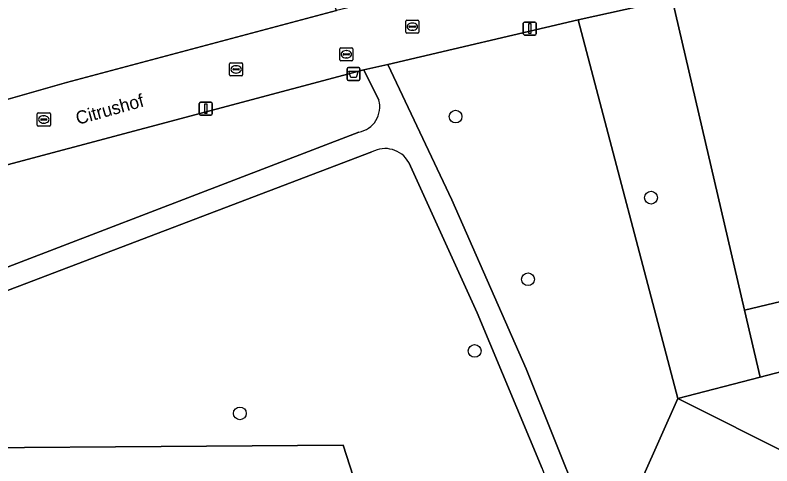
# Model space of a CAD drawing. Extents: x 162026 to 163502, y 387295 to 388169.
# Drawn here: x 163052.4 to 163110.5, y 387430.9 to 387465.5 of the extents above; entities that cross this region are included whole.
import ezdxf

# ---------------------------------------------------------------- set-up
doc = ezdxf.new("R2010")
doc.units = 0
for name, color, linetype in [('IMGEO_Afvalbak', 7, 'Continuous'), ('IMGEO_Boom', 7, 'Continuous'), ('IMGEO_Erf', 7, 'Continuous'), ('IMGEO_Grasland_overig', 7, 'Continuous'), ('IMGEO_Groenvoorziening', 7, 'Continuous'), ('IMGEO_Kolk', 7, 'Continuous'), ('IMGEO_Lichtmast', 7, 'Continuous'), ('IMGEO_Loofbos', 7, 'Continuous'), ('IMGEO_Openbare_ruimte_label', 7, 'Continuous'), ('IMGEO_Rijbaan_lokaal_open', 7, 'Continuous'), ('IMGEO_Rioolput', 7, 'Continuous'), ('IMGEO_Voetpad_halfverhard', 7, 'Continuous')]:
    doc.layers.add(name, color=color, linetype=linetype)

msp = doc.modelspace()

# ---------------------------------------------------------------- linework, layer by layer
at = {"layer": 'IMGEO_Afvalbak'}
for p, q in [((163077.902, 387460.536), (163077.902, 387461.336)), ((163077.902, 387461.336), (163077.902, 387460.536)), ((163078.002, 387461.436), (163078.792, 387461.436)), ((163078.792, 387461.436), (163078.002, 387461.436)), ((163078.892, 387461.336), (163078.892, 387460.536)), ((163078.892, 387460.536), (163078.892, 387461.336)), ((163078.792, 387460.436), (163078.002, 387460.436)), ((163078.002, 387460.436), (163078.792, 387460.436))]:
    msp.add_line(p, q, dxfattribs=at)
msp.add_lwpolyline([(163078.045, 387461.15), (163078.749, 387461.15), (163078.6, 387460.68), (163078.194, 387460.68), (163078.045, 387461.15)], dxfattribs=at)
for centre, start, end in [((163078.002, 387461.336), 90, 180), ((163078.002, 387461.336), 90, 180), ((163078.792, 387461.336), 0, 90), ((163078.792, 387461.336), 360, 90), ((163078.002, 387460.536), 180, 270), ((163078.002, 387460.536), 180, 270), ((163078.792, 387460.536), 270, 0), ((163078.792, 387460.536), 270, 0)]:
    msp.add_arc(centre, 0.1, start, end, dxfattribs=at)
at = {"layer": 'IMGEO_Boom'}
for centre in [(163086.228, 387457.669), (163101.234, 387451.447), (163091.792, 387445.189), (163087.695, 387439.693), (163069.67, 387434.9)]:
    msp.add_circle(centre, 0.489, dxfattribs=at)
at = {"layer": 'IMGEO_Erf'}
msp.add_lwpolyline([(163139.276, 387457.31), (163167.164, 387464.015), (163161.396, 387487.885), (163159.735, 387487.468), (163131.982, 387480.912), (163133.512, 387474.009), (163102.867, 387466.713), (163108.404, 387442.828), (163136.278, 387449.464), (163134.99, 387454.924), (163134.904, 387454.903), (163133.629, 387460.241), (163138.306, 387461.37)], close=True, dxfattribs=at)
at = {"layer": 'IMGEO_Grasland_overig'}
msp.add_lwpolyline([(163159.209, 387626.077), (163171.638, 387586.945), (163172.766, 387583.395), (163173.937, 387559.572), (163174.177, 387554.684), (163148.678, 387544.984), (163148.036, 387518.538), (163160.112, 387511.678), (163161.825, 387504.85), (163172.619, 387461.127), (163168.933, 387456.694), (163159.884, 387446.894), (163150.889, 387443.322), (163148.11, 387434.326), (163132.897, 387434.326), (163112.224, 387431.558), (163103.302, 387436.043), (163099.222, 387426.903)], dxfattribs=at)
at = {"layer": 'IMGEO_Groenvoorziening'}
for points in [[(163042.552, 387456.341), (163056.358, 387460.28), (163077.096, 387465.799), (163071.842, 387478.768), (163070.669, 387482.092), (163068.301, 387489.754), (163065.933, 387500), (163064.894, 387505.774), (163064.057, 387511.581), (163062.66, 387524.277), (163060.228, 387556.181), (163029.112, 387554.666)], [(163080.336, 387458.937), (163079.193, 387461.251), (163051.021, 387453.764), (163038.346, 387449.971), (163014.567, 387439.838)], [(163011.245, 387432.097), (163026.893, 387437.151), (163042.931, 387442.705), (163078.809, 387456.471)], [(163079.814, 387454.958), (163040.659, 387440.079), (163011.638, 387430.146)], [(163092.878, 387430.672), (163087.897, 387442.606), (163082.631, 387454.158)], [(163012.68, 387425.722), (163031.105, 387431.697), (163035.64, 387432.152), (163077.591, 387432.468), (163079.631, 387426.201)], [(163077.591, 387432.468), (163035.64, 387432.152), (163031.105, 387431.697), (163012.68, 387425.722), (163018.613, 387400.539)], [(163024.59, 387397.129), (163026.4, 387397.559), (163022.99, 387412.171), (163021.504, 387418.54), (163021.028, 387418.427), (163020.308, 387421.448), (163020.798, 387421.565), (163020.694, 387422.01), (163022.411, 387422.427), (163039.463, 387426.568), (163044.907, 387427.89), (163046.859, 387419.524), (163047.063, 387418.648), (163070.954, 387424.189), (163079.631, 387426.201), (163077.591, 387432.468)]]:
    msp.add_lwpolyline(points, dxfattribs=at)
for points in [[(163108.404, 387442.828), (163102.867, 387466.713), (163095.64, 387465.102), (163103.302, 387436.043), (163109.608, 387437.689)], [(163134.99, 387454.924), (163136.278, 387449.464), (163108.404, 387442.828), (163109.608, 387437.689), (163139.875, 387445.591), (163160.645, 387453.32), (163168.933, 387456.694), (163167.164, 387464.015), (163139.276, 387457.31), (163139.584, 387456.021)]]:
    msp.add_lwpolyline(points, close=True, dxfattribs=at)
for centre, radius, start, end in [((163078.431, 387458.411), 1.976, 281.02853, 15.43812), ((163080.818, 387453.134), 2.082, 29.45197, 118.83999)]:
    msp.add_arc(centre, radius, start, end, dxfattribs=at)
at = {"layer": 'IMGEO_Kolk'}
for p, q in [((163082.412, 387464.142), (163082.412, 387464.994)), ((163082.487, 387465.068), (163083.339, 387465.068)), ((163082.9, 387464.848), (163082.925, 387464.848)), ((163083.413, 387464.994), (163083.413, 387464.142)), ((163082.671, 387464.562), (163082.671, 387464.574)), ((163083.109, 387464.525), (163082.711, 387464.525)), ((163082.714, 387464.611), (163083.112, 387464.611)), ((163082.923, 387464.288), (163082.898, 387464.288)), ((163083.155, 387464.574), (163083.155, 387464.562)), ((163083.339, 387464.068), (163082.487, 387464.068)), ((163068.958, 387461.786), (163069.81, 387461.786)), ((163068.883, 387460.86), (163068.883, 387461.712)), ((163069.142, 387461.28), (163069.142, 387461.292)), ((163069.58, 387461.243), (163069.182, 387461.243)), ((163069.185, 387461.329), (163069.583, 387461.329)), ((163069.371, 387461.566), (163069.396, 387461.566)), ((163069.626, 387461.292), (163069.626, 387461.28)), ((163069.884, 387461.712), (163069.884, 387460.86)), ((163069.81, 387460.786), (163068.958, 387460.786)), ((163069.394, 387461.006), (163069.369, 387461.006)), ((163054.121, 387457.02), (163054.121, 387457.872)), ((163054.196, 387457.946), (163055.048, 387457.946)), ((163054.609, 387457.726), (163054.634, 387457.726)), ((163055.122, 387457.872), (163055.122, 387457.02)), ((163054.38, 387457.44), (163054.38, 387457.452)), ((163054.818, 387457.403), (163054.42, 387457.403)), ((163054.423, 387457.489), (163054.821, 387457.489)), ((163054.632, 387457.166), (163054.607, 387457.166)), ((163054.864, 387457.452), (163054.864, 387457.44)), ((163055.048, 387456.946), (163054.196, 387456.946))]:
    msp.add_line(p, q, dxfattribs=at)
for points in [[(163082.412, 387464.142), (163082.412, 387464.994)], [(163082.487, 387465.068), (163083.339, 387465.068)], [(163083.413, 387464.994), (163083.413, 387464.142)], [(163083.339, 387464.068), (163082.487, 387464.068)], [(163068.958, 387461.786), (163069.81, 387461.786)], [(163068.883, 387460.86), (163068.883, 387461.712)], [(163069.884, 387461.712), (163069.884, 387460.86)], [(163069.81, 387460.786), (163068.958, 387460.786)], [(163054.121, 387457.02), (163054.121, 387457.872)], [(163054.196, 387457.946), (163055.048, 387457.946)], [(163055.122, 387457.872), (163055.122, 387457.02)], [(163055.048, 387456.946), (163054.196, 387456.946)]]:
    msp.add_lwpolyline(points, dxfattribs=at)
for centre, radius, start, end in [((163082.489, 387464.992), 0.0765, 91.55205, 178.44795), ((163082.489, 387464.992), 0.0765, 91.55205, 178.44795), ((163083.337, 387464.992), 0.0765, 1.55205, 88.44795), ((163083.337, 387464.992), 0.0765, 1.55205, 88.44795), ((163082.489, 387464.144), 0.0765, 181.55205, 268.44795), ((163082.489, 387464.144), 0.0765, 181.55205, 268.44795), ((163082.711, 387464.571), 0.0403, 85.87752, 175.75265), ((163082.708, 387464.561), 0.0366, 178.93798, 274.71019), ((163083.112, 387464.568), 0.043, 264.86636, 352.45326), ((163083.116, 387464.573), 0.0386, 1.73085, 96.63898), ((163083.337, 387464.144), 0.0765, 271.55205, 358.44795), ((163083.337, 387464.144), 0.0765, 271.55205, 358.44795), ((163068.96, 387461.71), 0.0765, 91.55205, 178.44795), ((163068.96, 387461.71), 0.0765, 91.55205, 178.44795), ((163069.808, 387461.71), 0.0765, 1.55205, 88.44795), ((163069.808, 387461.71), 0.0765, 1.55205, 88.44795), ((163069.182, 387461.289), 0.0403, 85.87752, 175.75265), ((163069.179, 387461.279), 0.0366, 178.93798, 274.71019), ((163069.583, 387461.286), 0.043, 264.86636, 352.45326), ((163069.587, 387461.291), 0.0386, 1.73085, 96.63898), ((163068.96, 387460.862), 0.0765, 181.55205, 268.44795), ((163068.96, 387460.862), 0.0765, 181.55205, 268.44795), ((163069.808, 387460.862), 0.0765, 271.55205, 358.44795), ((163069.808, 387460.862), 0.0765, 271.55205, 358.44795), ((163054.198, 387457.87), 0.0765, 91.55205, 178.44795), ((163054.198, 387457.87), 0.0765, 91.55205, 178.44795), ((163055.046, 387457.87), 0.0765, 1.55205, 88.44795), ((163055.046, 387457.87), 0.0765, 1.55205, 88.44795), ((163054.42, 387457.449), 0.0403, 85.87752, 175.75265), ((163054.417, 387457.439), 0.0366, 178.93798, 274.71019), ((163054.821, 387457.446), 0.043, 264.86636, 352.45326), ((163054.825, 387457.451), 0.0386, 1.73085, 96.63898), ((163054.198, 387457.022), 0.0765, 181.55205, 268.44795), ((163054.198, 387457.022), 0.0765, 181.55205, 268.44795), ((163055.046, 387457.022), 0.0765, 271.55205, 358.44795), ((163055.046, 387457.022), 0.0765, 271.55205, 358.44795)]:
    msp.add_arc(centre, radius, start, end, dxfattribs=at)
for centre, major_axis, ratio, start_param, end_param in [((163082.899, 387464.568), (-0.387, 0.002), 0.722429, 4.712389, 7.853982), ((163082.924, 387464.568), (-0.39, 0.002), 0.717154, 1.570796, 4.712389), ((163069.37, 387461.286), (-0.387, 0.002), 0.722429, 4.712389, 7.853982), ((163069.395, 387461.286), (-0.39, 0.002), 0.717154, 1.570796, 4.712389), ((163054.608, 387457.446), (-0.387, 0.002), 0.722429, 4.712389, 7.853982), ((163054.633, 387457.446), (-0.39, 0.002), 0.717154, 1.570796, 4.712389)]:
    msp.add_ellipse(centre, major_axis=major_axis, ratio=ratio, start_param=start_param, end_param=end_param, dxfattribs=at)
at = {"layer": 'IMGEO_Lichtmast'}
for p, q in [((163091.431, 387464.024), (163091.431, 387464.824)), ((163091.431, 387464.824), (163091.431, 387464.024)), ((163091.531, 387464.924), (163092.321, 387464.924)), ((163092.321, 387464.924), (163091.531, 387464.924)), ((163092.421, 387464.824), (163092.421, 387464.024)), ((163092.421, 387464.024), (163092.421, 387464.824)), ((163092.321, 387463.924), (163091.531, 387463.924)), ((163091.531, 387463.924), (163092.321, 387463.924)), ((163066.557, 387457.878), (163066.557, 387458.678)), ((163066.557, 387458.678), (163066.557, 387457.878)), ((163066.657, 387458.778), (163067.447, 387458.778)), ((163067.447, 387458.778), (163066.657, 387458.778)), ((163067.547, 387458.678), (163067.547, 387457.878)), ((163067.547, 387457.878), (163067.547, 387458.678)), ((163067.447, 387457.778), (163066.657, 387457.778)), ((163066.657, 387457.778), (163067.447, 387457.778))]:
    msp.add_line(p, q, dxfattribs=at)
for points in [[(163091.851, 387464.799), (163092.001, 387464.799), (163092.001, 387464.049), (163091.851, 387464.049), (163091.851, 387464.799)], [(163066.977, 387458.653), (163067.127, 387458.653), (163067.127, 387457.903), (163066.977, 387457.903), (163066.977, 387458.653)]]:
    msp.add_lwpolyline(points, dxfattribs=at)
for centre, start, end in [((163091.531, 387464.824), 90, 180), ((163091.531, 387464.824), 90, 180), ((163092.321, 387464.824), 0, 90), ((163092.321, 387464.824), 360, 90), ((163091.531, 387464.024), 180, 270), ((163091.531, 387464.024), 180, 270), ((163092.321, 387464.024), 270, 0), ((163092.321, 387464.024), 270, 0), ((163066.657, 387458.678), 90, 180), ((163066.657, 387458.678), 90, 180), ((163067.447, 387458.678), 0, 90), ((163067.447, 387458.678), 360, 90), ((163066.657, 387457.878), 180, 270), ((163066.657, 387457.878), 180, 270), ((163067.447, 387457.878), 270, 0), ((163067.447, 387457.878), 270, 0)]:
    msp.add_arc(centre, 0.1, start, end, dxfattribs=at)
at = {"layer": 'IMGEO_Loofbos'}
for points in [[(163095.64, 387465.102), (163081.033, 387461.656), (163085.941, 387451.287), (163091.651, 387438.326), (163095.789, 387427.99), (163097.168, 387423.885), (163099.222, 387426.903), (163103.302, 387436.043)], [(163168.933, 387456.694), (163160.645, 387453.32), (163139.875, 387445.591), (163109.608, 387437.689), (163103.302, 387436.043), (163112.224, 387431.558), (163132.897, 387434.326), (163148.11, 387434.326), (163150.889, 387443.322), (163159.884, 387446.894)]]:
    msp.add_lwpolyline(points, close=True, dxfattribs=at)
at = {"layer": 'IMGEO_Rijbaan_lokaal_open'}
for points in [[(162968.188, 387430.619), (162970.493, 387430.973), (162980.182, 387432.545), (163000, 387435.073), (163000.218, 387435.101), (163014.567, 387439.838), (163038.346, 387449.971), (163051.021, 387453.764), (163079.193, 387461.251), (163081.033, 387461.656), (163095.64, 387465.102), (163102.867, 387466.713), (163133.512, 387474.009)], [(163111.244, 387473.698), (163085.044, 387467.645), (163078.957, 387466.244), (163077.096, 387465.799), (163056.358, 387460.28), (163042.552, 387456.341)]]:
    msp.add_lwpolyline(points, dxfattribs=at)
at = {"layer": 'IMGEO_Rioolput'}
for p, q in [((163077.416, 387462.951), (163078.268, 387462.951)), ((163077.341, 387462.025), (163077.341, 387462.877)), ((163077.6, 387462.445), (163077.6, 387462.457)), ((163078.038, 387462.408), (163077.64, 387462.408)), ((163077.643, 387462.494), (163078.041, 387462.494)), ((163077.829, 387462.731), (163077.854, 387462.731)), ((163078.084, 387462.457), (163078.084, 387462.445)), ((163078.342, 387462.877), (163078.342, 387462.025)), ((163078.268, 387461.951), (163077.416, 387461.951)), ((163077.852, 387462.171), (163077.827, 387462.171))]:
    msp.add_line(p, q, dxfattribs=at)
for points in [[(163077.416, 387462.951), (163078.268, 387462.951)], [(163077.341, 387462.025), (163077.341, 387462.877)], [(163078.342, 387462.877), (163078.342, 387462.025)], [(163078.268, 387461.951), (163077.416, 387461.951)]]:
    msp.add_lwpolyline(points, dxfattribs=at)
for centre, radius, start, end in [((163077.418, 387462.875), 0.0765, 91.55205, 178.44795), ((163077.418, 387462.875), 0.0765, 91.55205, 178.44795), ((163078.266, 387462.875), 0.0765, 1.55205, 88.44795), ((163078.266, 387462.875), 0.0765, 1.55205, 88.44795), ((163077.64, 387462.454), 0.0403, 85.87752, 175.75265), ((163077.637, 387462.444), 0.0366, 178.93798, 274.71019), ((163078.041, 387462.451), 0.043, 264.86636, 352.45326), ((163078.045, 387462.456), 0.0386, 1.73085, 96.63898), ((163077.418, 387462.027), 0.0765, 181.55205, 268.44795), ((163077.418, 387462.027), 0.0765, 181.55205, 268.44795), ((163078.266, 387462.027), 0.0765, 271.55205, 358.44795), ((163078.266, 387462.027), 0.0765, 271.55205, 358.44795)]:
    msp.add_arc(centre, radius, start, end, dxfattribs=at)
for centre, major_axis, ratio, start_param, end_param in [((163077.828, 387462.451), (-0.387, 0.002), 0.722429, 4.712389, 7.853982), ((163077.853, 387462.451), (-0.39, 0.002), 0.717154, 1.570796, 4.712389)]:
    msp.add_ellipse(centre, major_axis=major_axis, ratio=ratio, start_param=start_param, end_param=end_param, dxfattribs=at)
at = {"layer": 'IMGEO_Voetpad_halfverhard'}
for points in [[(163097.168, 387423.885), (163095.789, 387427.99), (163091.651, 387438.326), (163085.941, 387451.287), (163081.033, 387461.656), (163079.193, 387461.251), (163080.336, 387458.937)], [(163078.809, 387456.471), (163042.931, 387442.705), (163026.893, 387437.151), (163011.245, 387432.097), (163011.638, 387430.146), (163040.659, 387440.079), (163079.814, 387454.958)], [(163082.631, 387454.158), (163087.897, 387442.606), (163092.878, 387430.672), (163095.923, 387422.216), (163099.28, 387410.719), (163105.482, 387388.282), (163107.545, 387380.821), (163109.268, 387381.713), (163099.06, 387418.256), (163097.168, 387423.885)]]:
    msp.add_lwpolyline(points, dxfattribs=at)
for centre, radius, start, end in [((163078.431, 387458.411), 1.976, 281.02853, 15.43812), ((163080.818, 387453.134), 2.082, 29.45197, 118.83999)]:
    msp.add_arc(centre, radius, start, end, dxfattribs=at)

# ---------------------------------------------------------------- texts
at = {"layer": 'IMGEO_Openbare_ruimte_label'}
msp.add_text('Citrushof', height=1, rotation=15.55172, dxfattribs=at).set_placement((163057.229, 387457.029))

doc.saveas('drawing.dxf')
